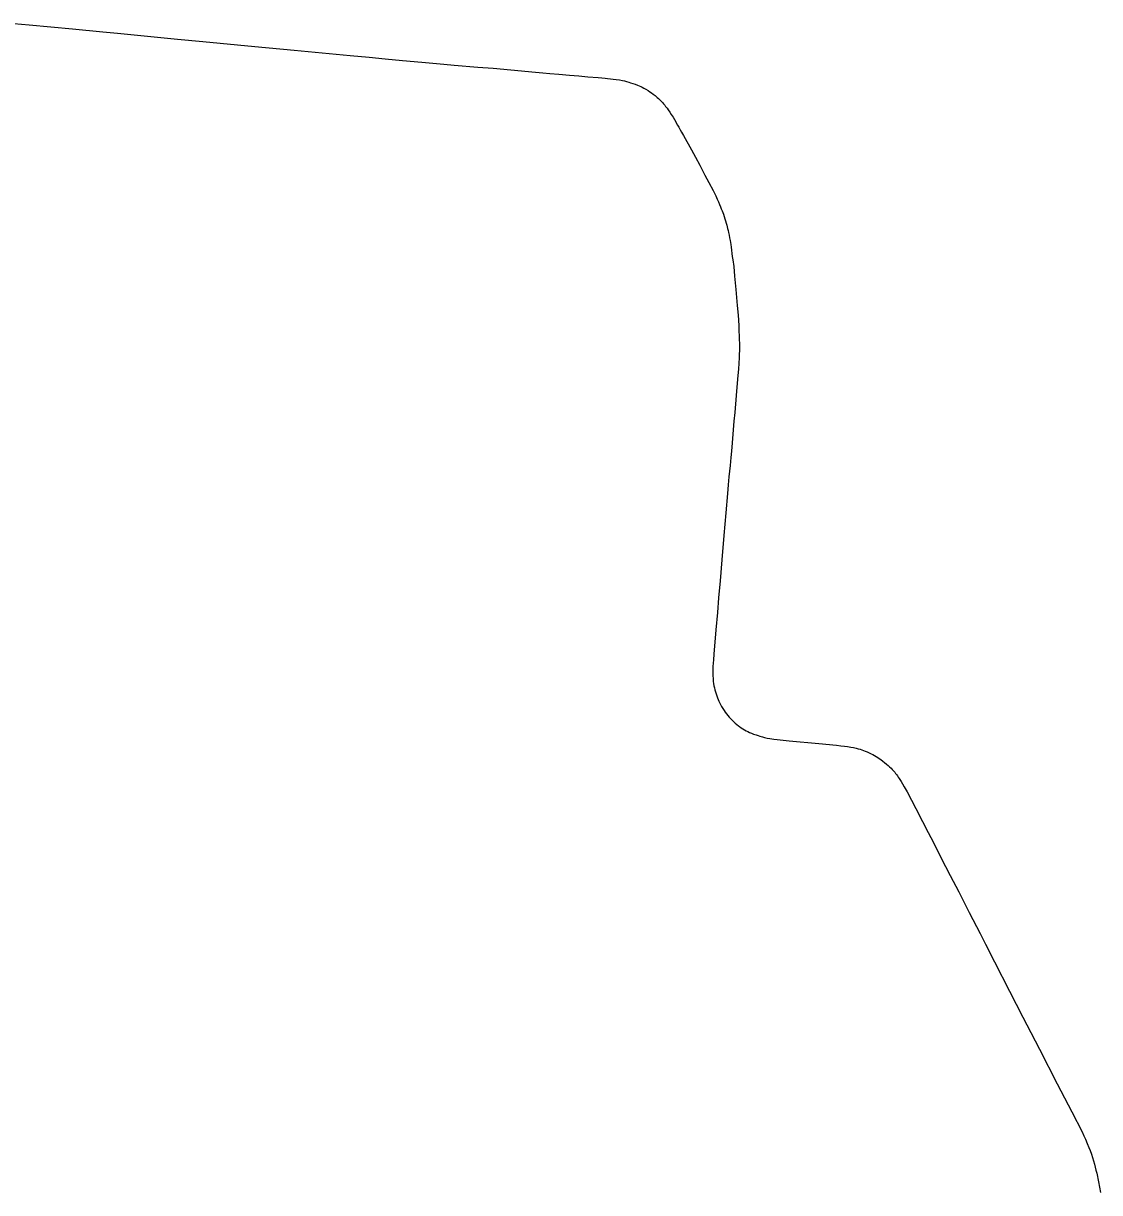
# Model space of a CAD drawing. Extents: x 0 to 34, y 0 to 22.
# Drawn here: x 6.9597 to 7.1025, y 17.5047 to 17.6597 of the extents above; entities that cross this region are included whole.
import ezdxf

# ---------------------------------------------------------------- set-up
doc = ezdxf.new("R2010")
doc.units = 0
doc.layers.add('GM_X_State_Route', color=7, linetype='Continuous')

msp = doc.modelspace()

# ---------------------------------------------------------------- linework, layer by layer
at = {"layer": 'GM_X_State_Route'}
for points in [[(6.958445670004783, 17.65968527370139), (6.9604971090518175, 17.659489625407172), (6.966224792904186, 17.65894538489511), (6.970263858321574, 17.658547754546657), (6.972231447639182, 17.65836634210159), (6.980164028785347, 17.657605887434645), (6.983547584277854, 17.657271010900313), (6.990447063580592, 17.65660125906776), (6.9956658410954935, 17.65611292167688), (7.0030889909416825, 17.65541575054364), (7.00560714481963, 17.655185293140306), (7.0077002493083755, 17.654990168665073), (7.010001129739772, 17.654763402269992), (7.012574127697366, 17.654532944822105), (7.01549466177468, 17.654294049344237), (7.016883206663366, 17.65416590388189), (7.020021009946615, 17.653901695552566), (7.022037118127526, 17.653733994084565), (7.0243954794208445, 17.65352463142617), (7.0258045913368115, 17.653406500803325), (7.027172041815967, 17.653280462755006), (7.028615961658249, 17.653148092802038), (7.0295430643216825, 17.653054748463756), (7.0307512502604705, 17.652950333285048), (7.03216879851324, 17.652820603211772), (7.0333775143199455, 17.65272145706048), (7.034585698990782, 17.65261545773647), (7.0359832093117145, 17.65250629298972), (7.036436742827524, 17.652471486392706), (7.036876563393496, 17.652429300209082), (7.037218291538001, 17.65239449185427), (7.0375811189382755, 17.65235282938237), (7.037957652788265, 17.65231116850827), (7.038369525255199, 17.652262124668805), (7.038787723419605, 17.652192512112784), (7.039171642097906, 17.652122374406), (7.039443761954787, 17.652059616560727), (7.0397295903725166, 17.651983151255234), (7.040015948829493, 17.65189929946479), (7.040260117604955, 17.65182283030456), (7.040552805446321, 17.651724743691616), (7.040873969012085, 17.651613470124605), (7.041194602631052, 17.651487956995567), (7.041418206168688, 17.651389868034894), (7.041606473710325, 17.651306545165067), (7.0418089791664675, 17.65120845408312), (7.0420389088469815, 17.651089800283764), (7.042289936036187, 17.65095057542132), (7.042576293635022, 17.650782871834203), (7.042813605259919, 17.650629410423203), (7.043025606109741, 17.65048175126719), (7.043252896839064, 17.650315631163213), (7.043503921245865, 17.650127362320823), (7.043629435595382, 17.650022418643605), (7.043803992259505, 17.649876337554), (7.043950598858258, 17.649736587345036), (7.044110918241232, 17.64958312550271), (7.044313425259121, 17.649387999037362), (7.044487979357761, 17.649192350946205), (7.044634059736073, 17.64901779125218), (7.044787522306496, 17.648829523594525), (7.044906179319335, 17.648669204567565), (7.045094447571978, 17.64843189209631), (7.04524843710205, 17.64820881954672), (7.045450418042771, 17.647915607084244), (7.045652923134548, 17.647601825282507), (7.045890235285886, 17.647232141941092), (7.04607164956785, 17.64692521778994), (7.046497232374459, 17.64620642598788), (7.04667811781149, 17.64590635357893), (7.046852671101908, 17.645592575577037), (7.047027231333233, 17.64526455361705), (7.047277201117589, 17.64481840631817), (7.048332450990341, 17.642930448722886), (7.0488603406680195, 17.641956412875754), (7.049425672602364, 17.640882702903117), (7.050123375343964, 17.639581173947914), (7.050638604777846, 17.638600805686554), (7.051204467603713, 17.637526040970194), (7.051394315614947, 17.63717165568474), (7.051568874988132, 17.636801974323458), (7.051753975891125, 17.636382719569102), (7.051903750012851, 17.636048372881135), (7.052057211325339, 17.635678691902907), (7.052190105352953, 17.63537862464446), (7.052294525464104, 17.63511388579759), (7.05241317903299, 17.634820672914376), (7.0524970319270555, 17.634604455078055), (7.052577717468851, 17.634377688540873), (7.0526784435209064, 17.634074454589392), (7.05276914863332, 17.633794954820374), (7.052852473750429, 17.63352072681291), (7.052929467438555, 17.633215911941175), (7.053005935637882, 17.63294379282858), (7.053075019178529, 17.632703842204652), (7.053131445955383, 17.63248340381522), (7.053187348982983, 17.63222552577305), (7.053245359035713, 17.63198241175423), (7.053327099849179, 17.631618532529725), (7.053396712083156, 17.631269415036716), (7.053459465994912, 17.630892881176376), (7.053543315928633, 17.63034864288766), (7.053592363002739, 17.63001376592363), (7.053752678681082, 17.628786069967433), (7.0538154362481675, 17.628353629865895), (7.053934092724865, 17.62744656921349), (7.054044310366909, 17.626188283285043), (7.054222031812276, 17.62440526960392), (7.054413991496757, 17.62230478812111), (7.0545131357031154, 17.621000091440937), (7.054610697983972, 17.619639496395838), (7.054638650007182, 17.618886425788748), (7.0546665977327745, 17.618258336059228), (7.054687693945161, 17.616758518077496), (7.054645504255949, 17.615391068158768), (7.054617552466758, 17.614581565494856), (7.054569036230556, 17.61387700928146), (7.054464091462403, 17.612502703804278), (7.054282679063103, 17.61035370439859), (7.054076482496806, 17.608092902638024), (7.053962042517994, 17.606928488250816), (7.053817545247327, 17.605205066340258), (7.053717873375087, 17.604061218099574), (7.053634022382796, 17.60298645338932), (7.053550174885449, 17.60211472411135), (7.053459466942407, 17.601061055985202), (7.05331285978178, 17.59956123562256), (7.0532221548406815, 17.598507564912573), (7.053113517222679, 17.59736424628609), (7.05290151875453, 17.59477542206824), (7.052644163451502, 17.59180162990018), (7.052378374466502, 17.588552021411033), (7.052126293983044, 17.58576227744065), (7.051931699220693, 17.58354313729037), (7.051785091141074, 17.581603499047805), (7.051583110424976, 17.57928732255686), (7.051303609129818, 17.576050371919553), (7.051240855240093, 17.575303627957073), (7.051171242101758, 17.57440342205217), (7.051164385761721, 17.573859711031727), (7.051171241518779, 17.573280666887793), (7.051198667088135, 17.572738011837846), (7.051227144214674, 17.572443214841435), (7.051267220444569, 17.572179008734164), (7.051317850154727, 17.571877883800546), (7.051374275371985, 17.571602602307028), (7.051443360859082, 17.57132679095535), (7.051516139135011, 17.57104570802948), (7.051596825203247, 17.570783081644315), (7.051680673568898, 17.57053838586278), (7.05179194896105, 17.57026679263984), (7.05188265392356, 17.57004318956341), (7.0519807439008, 17.569820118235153), (7.052085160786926, 17.569582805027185), (7.052217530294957, 17.569317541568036), (7.05232932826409, 17.56912241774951), (7.052489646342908, 17.56885029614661), (7.052664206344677, 17.568599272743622), (7.052817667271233, 17.56838041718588), (7.052971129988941, 17.568159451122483), (7.053145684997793, 17.56793637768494), (7.053340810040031, 17.567713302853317), (7.05354700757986, 17.56749233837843), (7.053731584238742, 17.56729457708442), (7.053955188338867, 17.56708890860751), (7.054122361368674, 17.566924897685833), (7.054331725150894, 17.566743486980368), (7.0545547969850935, 17.56656892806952), (7.054708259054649, 17.566464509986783), (7.054945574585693, 17.566303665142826), (7.055148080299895, 17.56617129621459), (7.055357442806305, 17.566038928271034), (7.0555805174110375, 17.565913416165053), (7.055803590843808, 17.565794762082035), (7.056034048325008, 17.565682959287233), (7.05631988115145, 17.56556430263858), (7.056570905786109, 17.565466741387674), (7.056905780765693, 17.56534808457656), (7.05716418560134, 17.565257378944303), (7.057422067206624, 17.565180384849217), (7.057740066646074, 17.565090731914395), (7.0580290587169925, 17.56502006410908), (7.05838502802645, 17.564943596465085), (7.058713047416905, 17.564880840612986), (7.058985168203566, 17.56483865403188), (7.0592778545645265, 17.564796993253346), (7.059696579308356, 17.56474109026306), (7.060115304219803, 17.564685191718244), (7.061308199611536, 17.56455282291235), (7.06522913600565, 17.564203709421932), (7.0675664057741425, 17.563980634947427), (7.068131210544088, 17.56391788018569), (7.068612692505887, 17.563861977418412), (7.069051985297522, 17.56380607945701), (7.069457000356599, 17.56374332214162), (7.069812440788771, 17.563680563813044), (7.070161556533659, 17.563604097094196), (7.0704389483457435, 17.563529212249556), (7.070704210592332, 17.563452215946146), (7.070940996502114, 17.563375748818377), (7.071145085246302, 17.56330402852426), (7.071389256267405, 17.563213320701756), (7.071661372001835, 17.563101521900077), (7.0719123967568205, 17.562990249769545), (7.072163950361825, 17.562864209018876), (7.072408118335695, 17.56273869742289), (7.07263119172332, 17.562613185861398), (7.0728542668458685, 17.56248081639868), (7.073203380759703, 17.5622572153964), (7.0733684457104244, 17.56214066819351), (7.0734406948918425, 17.56209004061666), (7.073719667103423, 17.561887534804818), (7.07395698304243, 17.561699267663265), (7.074208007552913, 17.561483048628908), (7.074403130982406, 17.561308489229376), (7.0745987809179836, 17.561127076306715), (7.07480076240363, 17.56093195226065), (7.074968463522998, 17.56075739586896), (7.0751287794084, 17.560582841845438), (7.0752890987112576, 17.560394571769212), (7.075394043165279, 17.5602553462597), (7.075512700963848, 17.560101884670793), (7.075645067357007, 17.559920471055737), (7.075763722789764, 17.559745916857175), (7.075870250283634, 17.55959140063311), (7.076133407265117, 17.559173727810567), (7.076329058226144, 17.55887735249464), (7.0765521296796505, 17.55848288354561), (7.076949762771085, 17.557806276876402), (7.078100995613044, 17.555595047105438), (7.078986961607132, 17.553864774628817), (7.079747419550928, 17.55241347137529), (7.080079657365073, 17.55175988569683)], [(7.080079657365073, 17.55175988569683), (7.080374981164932, 17.551178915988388), (7.081372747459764, 17.54921132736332), (7.0820425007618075, 17.547892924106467), (7.08266373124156, 17.546706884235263), (7.083779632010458, 17.544544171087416), (7.085161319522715, 17.541816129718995), (7.08661209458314, 17.539011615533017), (7.08731665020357, 17.53761621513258), (7.088516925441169, 17.535286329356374), (7.090532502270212, 17.531369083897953), (7.092303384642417, 17.527952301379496), (7.093367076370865, 17.525888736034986), (7.094495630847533, 17.523670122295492), (7.096853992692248, 17.519114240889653), (7.098765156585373, 17.51536785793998), (7.100139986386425, 17.512723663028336), (7.100384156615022, 17.512207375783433), (7.100600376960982, 17.511740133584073), (7.100830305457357, 17.511195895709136), (7.101046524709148, 17.51067275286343), (7.1012142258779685, 17.51024717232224), (7.101381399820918, 17.50977992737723), (7.101528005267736, 17.509326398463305), (7.101659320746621, 17.508873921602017), (7.101779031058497, 17.50845414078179), (7.10188502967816, 17.508057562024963), (7.101988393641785, 17.507637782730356), (7.10208226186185, 17.507234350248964), (7.102316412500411, 17.506096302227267), (7.10258852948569, 17.504672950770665)]]:
    msp.add_lwpolyline(points, dxfattribs=at)

doc.saveas('drawing.dxf')
